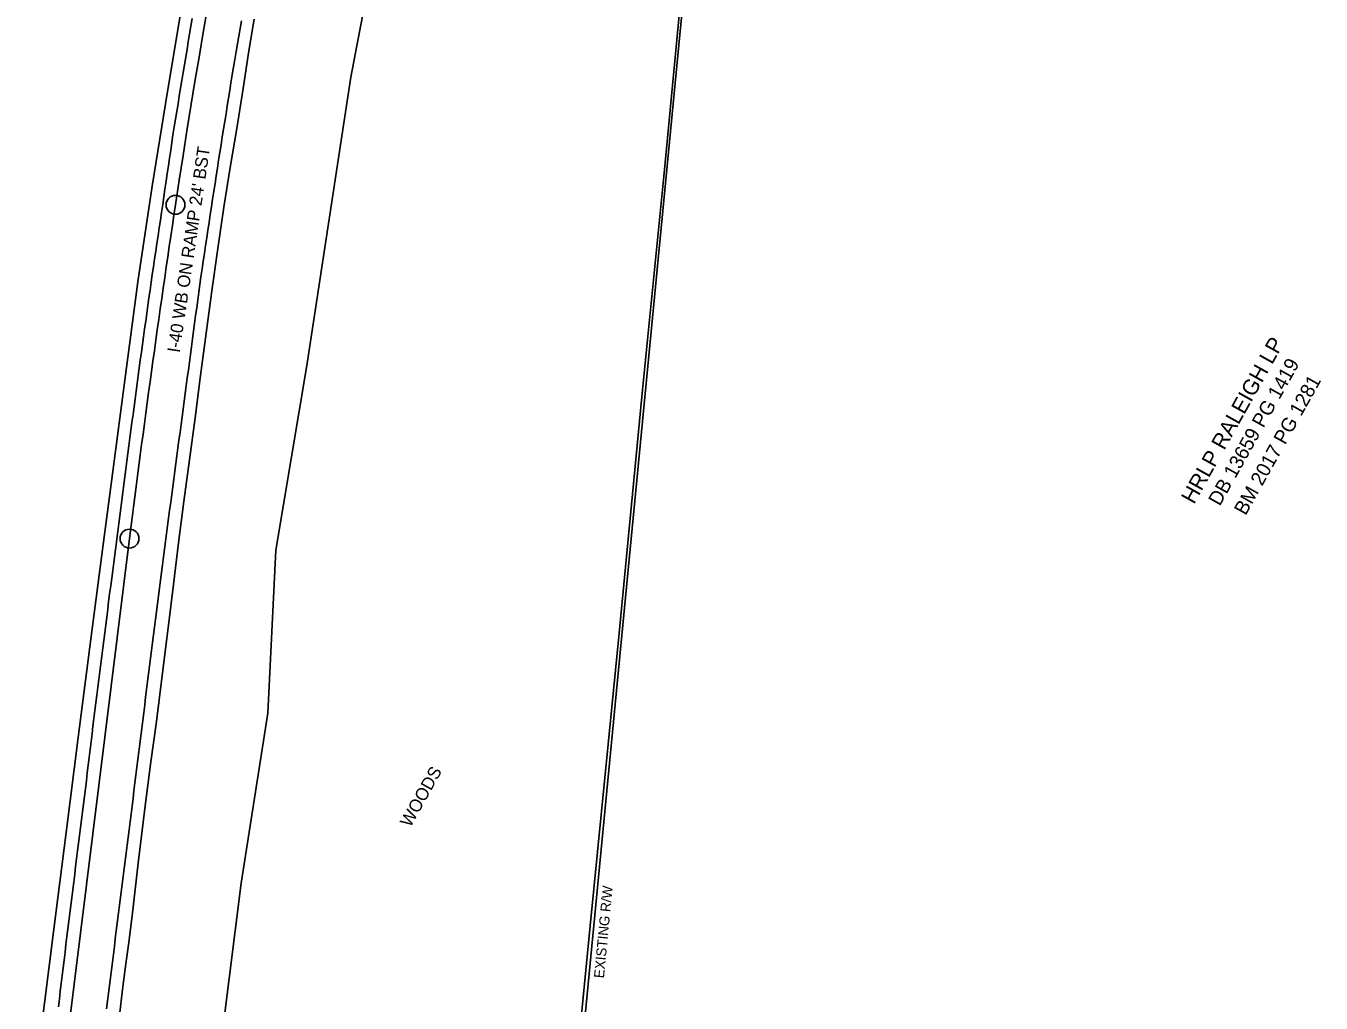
# Model space of a CAD drawing. Extents: x 2074109 to 2077820, y 741079 to 746031.
# Drawn here: x 2075964.7 to 2076376.4, y 743570.1 to 743880.9 of the extents above; entities that cross this region are included whole.
import ezdxf

# ---------------------------------------------------------------- set-up
doc = ezdxf.new("R2010")
doc.units = 0
for name, color, linetype in [('Exist Horizontal Alignment', 7, 'Continuous'), ('Exist Horizontal Alignment Point', 7, 'Continuous'), ('Exist Other Culture Fence Line', 7, 'Continuous'), ('Exist Property Deed Book Text', 7, 'Continuous'), ('Exist Property Owner Text', 7, 'Continuous'), ('Exist Right of Way Line', 7, 'Continuous'), ('Exist Right of Way Line Text', 7, 'Continuous'), ('Exist Roads EOP', 7, 'Continuous'), ('Exist Roads EOP Text', 7, 'Continuous'), ('Exist Roads EOT', 7, 'Continuous'), ('Exist Vegetation Woods Line', 7, 'Continuous'), ('Exist Vegetation Woods Line Text', 7, 'Continuous')]:
    doc.layers.add(name, color=color, linetype=linetype)

msp = doc.modelspace()

# ---------------------------------------------------------------- linework, layer by layer
at = {"layer": 'Exist Horizontal Alignment'}
msp.add_line((2075929.78, 743173.21), (2075997.63, 743717.85), dxfattribs=at)
for centre, radius, start, end in [((2065746.77, 748969.72), 11283.45, 330.581241, 339.398504), ((2078824.82, 743400.1), 2844.34, 161.20687, 171.42865), ((2080142.41, 743201.5), 4176.81, 171.42865, 172.89881)]:
    msp.add_arc(centre, radius, start, end, dxfattribs=at)
at = {"layer": 'Exist Horizontal Alignment Point'}
for centre in [(2076012.24, 743824.02), (2075997.63, 743717.85)]:
    msp.add_circle(centre, 3, dxfattribs=at)
at = {"layer": 'Exist Other Culture Fence Line'}
msp.add_lwpolyline([(2076099.74, 743133.39), (2076108.49, 743228.73), (2076114.14, 743288.02), (2076122.13, 743367.47), (2076129.58, 743446.69), (2076133.48, 743486.09), (2076144.08, 743594.72), (2076153.23, 743687.73), (2076160.69, 743765.12), (2076167.44, 743833.03), (2076174.97, 743912.27), (2076182.21, 743989.53), (2076189.98, 744071.72), (2076191.42, 744084.49), (2076221.56, 744153.97), (2076252.09, 744225.13), (2076285, 744306.14), (2076323.53, 744397.86)], dxfattribs=at)
at = {"layer": 'Exist Right of Way Line'}
msp.add_line((2076192.48, 744084.19), (2076105.92, 743187.4), dxfattribs=at)
at = {"layer": 'Exist Roads EOP'}
for points in [[(2075969.19, 743559.12), (2075973.45, 743592.79), (2075977.43, 743624.37), (2075981.33, 743654.6), (2075985.48, 743686.74), (2075988.66, 743711.13), (2075992.41, 743740.05), (2075996.11, 743768.25), (2076000.31, 743799.56), (2076004.82, 743829.99), (2076009.04, 743856.11), (2076014.08, 743886.11)], [(2076037.2, 743883.04), (2076035.59, 743872.96), (2076033.75, 743861.01), (2076031.74, 743848.26), (2076029.66, 743835.84), (2076027.6, 743823.27), (2076025.68, 743810.1), (2076023.84, 743796.63), (2076022.02, 743783.19), (2076020.22, 743769.74), (2076018.45, 743756.25), (2076016.69, 743742.85), (2076014.93, 743729.62), (2076013.2, 743716.46), (2076011.56, 743703.26), (2076009.87, 743689.42), (2076008.02, 743674.35), (2076006.15, 743659.63), (2076004.4, 743646.85), (2076002.56, 743632.88), (2076000.4, 743614.57), (2075998.46, 743597.85), (2075997.27, 743588.68), (2075996.42, 743582.61), (2075995.51, 743575.25), (2075994.35, 743565.35)]]:
    msp.add_lwpolyline(points, dxfattribs=at)
at = {"layer": 'Exist Roads EOT'}
for points in [[(2075975.01, 743568.92), (2075975.32, 743571.4), (2075975.62, 743573.88), (2075975.92, 743576.36), (2075976.22, 743578.84), (2075976.52, 743581.32), (2075976.82, 743583.8), (2075977.12, 743586.28), (2075977.42, 743588.76), (2075977.73, 743591.24), (2075978.03, 743593.72), (2075978.34, 743596.2), (2075978.65, 743598.67), (2075978.96, 743601.15), (2075979.27, 743603.63), (2075979.58, 743606.11), (2075979.89, 743608.59), (2075980.19, 743611.07), (2075980.5, 743613.55), (2075980.81, 743616.03), (2075981.12, 743618.51), (2075981.43, 743620.98), (2075981.75, 743623.46), (2075982.06, 743625.94), (2075982.37, 743628.42), (2075982.68, 743630.9), (2075982.99, 743633.38), (2075983.3, 743635.86), (2075983.6, 743638.34), (2075983.9, 743640.82), (2075984.2, 743643.3), (2075984.5, 743645.78), (2075984.81, 743648.26), (2075985.11, 743650.74), (2075985.41, 743653.22), (2075985.71, 743655.7), (2075986.01, 743658.18), (2075986.33, 743660.65), (2075986.64, 743663.13), (2075986.96, 743665.61), (2075987.28, 743668.09), (2075987.6, 743670.57), (2075987.91, 743673.04), (2075988.23, 743675.52), (2075988.55, 743678), (2075988.86, 743680.48), (2075989.17, 743682.96), (2075989.47, 743685.44), (2075989.78, 743687.92), (2075990.08, 743690.4), (2075990.38, 743692.88), (2075990.68, 743695.36), (2075990.99, 743697.83), (2075991.31, 743700.31), (2075991.64, 743702.79), (2075991.96, 743705.27), (2075992.28, 743707.74), (2075992.61, 743710.22), (2075992.93, 743712.7), (2075993.25, 743715.17), (2075993.57, 743717.65), (2075993.89, 743720.13), (2075994.21, 743722.61), (2075994.53, 743725.09), (2075994.85, 743727.56), (2075995.17, 743730.04), (2075995.49, 743732.52), (2075995.81, 743735), (2075996.13, 743737.47), (2075996.45, 743739.95), (2075996.77, 743742.43), (2075997.1, 743744.91), (2075997.42, 743747.38), (2075997.75, 743749.86), (2075998.08, 743752.34), (2075998.4, 743754.81), (2075998.73, 743757.29), (2075999.05, 743759.77), (2075999.38, 743762.24), (2075999.71, 743764.72), (2076000.04, 743767.2), (2076000.38, 743769.67), (2076000.71, 743772.15), (2076001.05, 743774.62), (2076001.39, 743777.1), (2076001.73, 743779.57), (2076002.07, 743782.05), (2076002.41, 743784.52), (2076002.76, 743787), (2076003.11, 743789.47), (2076003.46, 743791.94), (2076003.81, 743794.42), (2076004.17, 743796.89), (2076004.52, 743799.36), (2076004.87, 743801.84), (2076005.23, 743804.31), (2076005.6, 743806.78), (2076005.97, 743809.25), (2076006.34, 743811.72), (2076006.71, 743814.19), (2076007.07, 743816.66), (2076007.44, 743819.13), (2076007.81, 743821.6), (2076008.17, 743824.07), (2076008.53, 743826.54), (2076008.9, 743829.02), (2076009.26, 743831.49), (2076009.62, 743833.96), (2076009.98, 743836.43), (2076010.34, 743838.9), (2076010.71, 743841.38), (2076011.07, 743843.85), (2076011.44, 743846.32), (2076011.84, 743848.78), (2076012.24, 743851.25), (2076012.64, 743853.72), (2076013.04, 743856.18), (2076013.44, 743858.65), (2076013.84, 743861.12), (2076014.24, 743863.58), (2076014.65, 743866.05), (2076015.06, 743868.51), (2076015.48, 743870.98), (2076015.9, 743873.44), (2076016.31, 743875.9), (2076016.73, 743878.37), (2076017.14, 743880.83), (2076017.56, 743883.29)], [(2076033.19, 743882.57), (2076032.76, 743880.11), (2076032.33, 743877.65), (2076031.9, 743875.19), (2076031.48, 743872.73), (2076031.08, 743870.26), (2076030.68, 743867.79), (2076030.28, 743865.33), (2076029.88, 743862.86), (2076029.49, 743860.39), (2076029.09, 743857.93), (2076028.7, 743855.46), (2076028.3, 743852.99), (2076027.91, 743850.53), (2076027.52, 743848.06), (2076027.12, 743845.59), (2076026.73, 743843.13), (2076026.33, 743840.66), (2076025.95, 743838.19), (2076025.57, 743835.72), (2076025.19, 743833.25), (2076024.8, 743830.78), (2076024.42, 743828.31), (2076024.04, 743825.85), (2076023.66, 743823.38), (2076023.27, 743820.91), (2076022.89, 743818.44), (2076022.52, 743815.97), (2076022.15, 743813.5), (2076021.78, 743811.03), (2076021.41, 743808.56), (2076021.04, 743806.09), (2076020.68, 743803.62), (2076020.33, 743801.14), (2076019.99, 743798.67), (2076019.66, 743796.19), (2076019.32, 743793.72), (2076018.98, 743791.24), (2076018.65, 743788.77), (2076018.31, 743786.29), (2076017.97, 743783.82), (2076017.64, 743781.34), (2076017.31, 743778.87), (2076016.98, 743776.39), (2076016.65, 743773.91), (2076016.33, 743771.44), (2076016, 743768.96), (2076015.67, 743766.48), (2076015.34, 743764.01), (2076015.01, 743761.53), (2076014.68, 743759.05), (2076014.35, 743756.58), (2076014.02, 743754.1), (2076013.68, 743751.63), (2076013.35, 743749.15), (2076013.02, 743746.67), (2076012.69, 743744.2), (2076012.36, 743741.72), (2076012.03, 743739.25), (2076011.7, 743736.77), (2076011.37, 743734.29), (2076011.04, 743731.82), (2076010.71, 743729.34), (2076010.38, 743726.86), (2076010.05, 743724.39), (2076009.72, 743721.91), (2076009.4, 743719.44), (2076009.07, 743716.96), (2076008.74, 743714.48), (2076008.41, 743712.01), (2076008.08, 743709.53), (2076007.75, 743707.05), (2076007.44, 743704.58), (2076007.12, 743702.1), (2076006.81, 743699.62), (2076006.49, 743697.14), (2076006.18, 743694.66), (2076005.87, 743692.18), (2076005.55, 743689.71), (2076005.24, 743687.23), (2076004.92, 743684.75), (2076004.61, 743682.27), (2076004.29, 743679.79), (2076003.98, 743677.32), (2076003.67, 743674.84), (2076003.36, 743672.36), (2076003.05, 743669.88), (2076002.74, 743667.4), (2076002.44, 743664.92), (2076002.13, 743662.44), (2076001.82, 743659.96), (2076001.51, 743657.48), (2076001.21, 743655), (2076000.9, 743652.53), (2076000.59, 743650.05), (2076000.28, 743647.57), (2075999.98, 743645.09), (2075999.67, 743642.61), (2075999.35, 743640.13), (2075999.04, 743637.65), (2075998.73, 743635.17), (2075998.42, 743632.69), (2075998.11, 743630.22), (2075997.8, 743627.74), (2075997.49, 743625.26), (2075997.18, 743622.78), (2075996.86, 743620.3), (2075996.55, 743617.82), (2075996.24, 743615.34), (2075995.92, 743612.87), (2075995.61, 743610.39), (2075995.29, 743607.91), (2075994.98, 743605.43), (2075994.67, 743602.95), (2075994.35, 743600.47), (2075994.04, 743598), (2075993.73, 743595.52), (2075993.42, 743593.04), (2075993.11, 743590.56), (2075992.8, 743588.08), (2075992.49, 743585.6), (2075992.18, 743583.12), (2075991.87, 743580.64), (2075991.56, 743578.17), (2075991.25, 743575.69), (2075990.94, 743573.21), (2075990.63, 743570.73), (2075990.32, 743568.25)]]:
    msp.add_lwpolyline(points, dxfattribs=at)
at = {"layer": 'Exist Vegetation Woods Line'}
msp.add_lwpolyline([(2076117.94, 743141.67), (2076108.77, 743154.74), (2076094.18, 743164.1), (2076077.81, 743169.85), (2076045.23, 743196.57), (2076024.01, 743219.19), (2076005.99, 743248.57), (2076005.83, 743291.28), (2076007.68, 743350.51), (2076012.74, 743395.68), (2076017.02, 743446.43), (2076020.44, 743503.7), (2076027.4, 743562.78), (2076033.1, 743608.23), (2076041.63, 743662.31), (2076044.09, 743714.21), (2076053.98, 743772.87), (2076068.02, 743864.63), (2076080.88, 743932.35), (2076088.49, 743961.79)], dxfattribs=at)

# ---------------------------------------------------------------- texts
at = {"layer": 'Exist Property Deed Book Text'}
for s, p in [('DB 13659 PG 1419', (2076344.23, 743727.97)), ('BM 2017 PG 1281', (2076352.43, 743724.97))]:
    msp.add_text(s, height=4.5, rotation=60.8239, dxfattribs=at).set_placement(p)
at = {"layer": 'Exist Property Owner Text'}
msp.add_text('HRLP RALEIGH LP', height=5, rotation=60.8239, dxfattribs=at).set_placement((2076336.02, 743728.52))
at = {"layer": 'Exist Right of Way Line Text'}
msp.add_text('EXISTING R/W', height=3.2, rotation=84.487, dxfattribs=at).set_placement((2076148.43, 743577.9))
at = {"layer": 'Exist Roads EOP Text'}
msp.add_text("I-40 WB ON RAMP 24' BST", height=4, rotation=81.5581, dxfattribs=at).set_placement((2076013.54, 743776.82))
at = {"layer": 'Exist Vegetation Woods Line Text'}
msp.add_text('WOODS', height=4, rotation=60.742, dxfattribs=at).set_placement((2076086.9, 743625.77))

doc.saveas('drawing.dxf')
